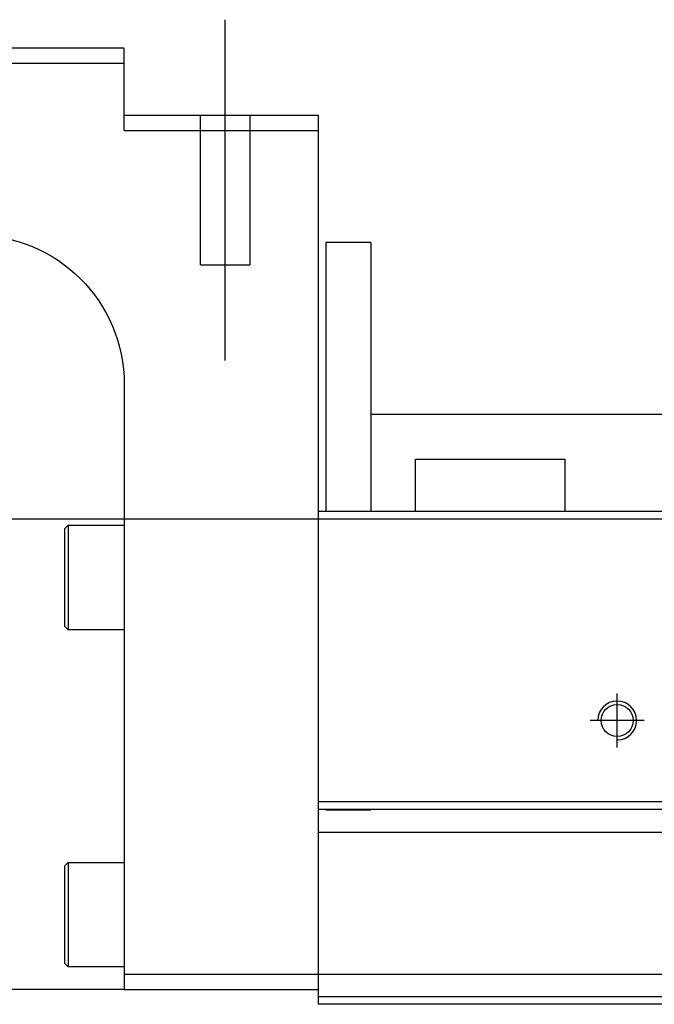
# Model space of a CAD drawing. Header units: millimetres. Extents: x -1108 to 3135, y -1596 to 860.
# Tile 549 of 649: x 866 to 908, y -237 to -171. Entities that reach past the tile are written whole.
import ezdxf
from ezdxf.lldxf.tags import DXFTag

# ---------------------------------------------------------------- set-up
doc = ezdxf.new("R2010")
doc.units = ezdxf.units.MM
doc.layers.get('0').update_dxf_attribs({"linetype": 'CONTINUOUS'})
tags = doc.linetypes.add('DASHED', pattern=[25.72, 12.86, -12.86]).pattern_tags.tags
tags[6:7] = [DXFTag(74, 4), DXFTag(75, 0), DXFTag(340, '0'), DXFTag(46, 0.0), DXFTag(50, 0.0), DXFTag(44, 0.0), DXFTag(45, 0.0)]
tags[4:5] = [DXFTag(74, 4), DXFTag(75, 0), DXFTag(340, '0'), DXFTag(46, 0.0), DXFTag(50, 0.0), DXFTag(44, 0.0), DXFTag(45, 0.0)]

msp = doc.modelspace()

# ---------------------------------------------------------------- linework, layer by layer
at = {"ltscale": 0.2}
for p, q in [((879.617, -194.251), (879.617, -171.426)), ((905.867, -220.139), (905.867, -216.539)), ((907.667, -218.339), (904.067, -218.339))]:
    msp.add_line(p, q, dxfattribs=at)
at = {"linetype": 'Continuous'}
for p, q in [((872.867, -173.339), (798.867, -173.339)), ((872.867, -174.339), (872.867, -173.339)), ((798.867, -174.339), (872.867, -174.339)), ((872.867, -178.839), (872.867, -174.339)), ((885.867, -177.839), (872.867, -177.839)), ((885.867, -178.839), (885.867, -177.839)), ((872.867, -178.839), (885.867, -178.839)), ((885.867, -203.34), (885.867, -178.839)), ((889.367, -186.339), (886.367, -186.339)), ((886.367, -186.339), (886.367, -204.339)), ((889.367, -186.339), (889.367, -204.339)), ((872.867, -195.839), (872.867, -235.339)), ((889.373, -197.839), (923.617, -197.839)), ((892.367, -200.839), (902.367, -200.839)), ((892.367, -204.339), (892.367, -200.839)), ((902.367, -200.839), (902.367, -204.339)), ((885.867, -204.339), (885.867, -203.339)), ((1149.042, -204.339), (885.867, -204.339)), ((885.867, -223.789), (885.867, -204.339)), ((868.867, -205.519), (869.117, -205.269)), ((868.867, -205.519), (868.867, -208.769)), ((869.117, -205.269), (872.867, -205.269)), ((869.117, -205.269), (869.117, -208.769)), ((868.867, -208.769), (868.867, -212.019)), ((869.117, -208.769), (869.117, -212.269)), ((869.117, -212.269), (868.867, -212.019)), ((872.867, -212.269), (869.117, -212.269)), ((1144.355, -223.789), (885.867, -223.789)), ((885.867, -224.289), (885.867, -223.789)), ((885.867, -235.339), (885.867, -224.289)), ((868.867, -228.089), (869.117, -227.839)), ((869.117, -227.839), (872.867, -227.839)), ((869.117, -227.839), (869.117, -231.339)), ((868.867, -228.089), (868.867, -231.339)), ((868.867, -231.339), (868.867, -234.589)), ((869.117, -231.339), (869.117, -234.839)), ((869.117, -234.839), (868.867, -234.589)), ((872.867, -234.839), (869.117, -234.839)), ((872.867, -235.339), (872.867, -236.339)), ((885.867, -235.339), (872.867, -235.339)), ((1141.572, -235.339), (885.867, -235.339)), ((885.867, -237.339), (885.867, -235.339)), ((872.867, -236.339), (812.867, -236.339)), ((872.867, -236.339), (885.867, -236.339)), ((1141.09, -237.339), (885.867, -237.339))]:
    msp.add_line(p, q, dxfattribs=at)
at = {"linetype": 'DASHED'}
for p, q in [((877.967, -187.839), (877.967, -177.839)), ((881.267, -177.839), (881.267, -187.839)), ((877.967, -187.839), (881.267, -187.839)), ((889.367, -224.339), (886.367, -224.339)), ((1143.861, -225.839), (885.867, -225.839)), ((1141.211, -236.839), (885.867, -236.839))]:
    msp.add_line(p, q, dxfattribs=at)
msp.add_line((797.867, -204.839), (1339.867, -204.839))
at = {"linetype": 'Continuous'}
msp.add_circle((905.867, -218.339), 1.075, dxfattribs=at)
at = {"linetype": 'Continuous', "extrusion": (0, 0, -1)}
msp.add_arc((-862.867, -195.839), 10, 90, 180, dxfattribs=at)
msp.add_arc((905.867, -218.339), 1.3, 270, 180)
at = {"linetype": 'Continuous'}
msp.add_open_spline([(1144.235, -224.289), (885.867, -224.289)], degree=1, dxfattribs=at)

doc.saveas('drawing.dxf')
